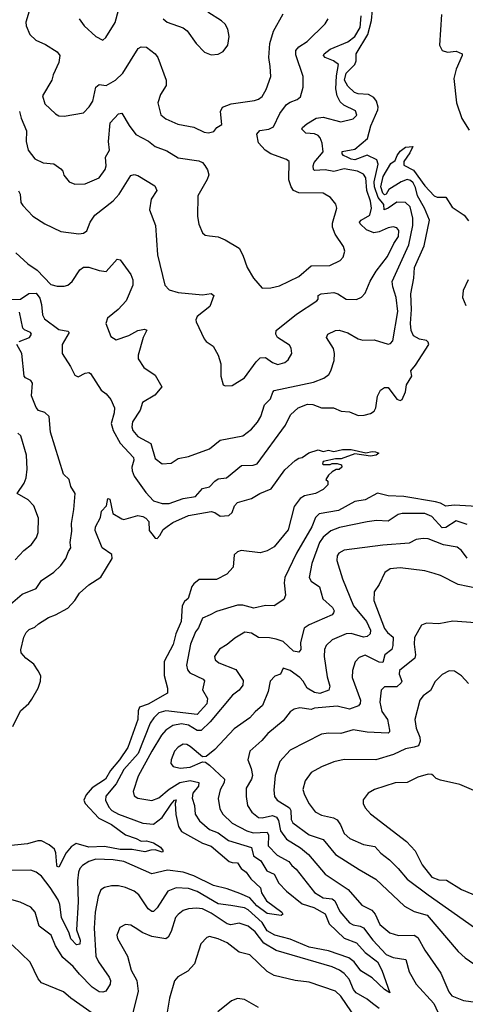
# Model space of a CAD drawing. Extents: x 1933546 to 2138868, y 524910 to 667279.
# Tile 314 of 466: x 2022780 to 2025326, y 648640 to 654260. Entities that reach past the tile are written whole.
import ezdxf

# ---------------------------------------------------------------- set-up
doc = ezdxf.new("R2010")
doc.units = 0

msp = doc.modelspace()

# ---------------------------------------------------------------- linework, layer by layer
at = {"layer": '0CON10XD'}
for points in [[(2022846.9, 654346.9), (2022815.6, 654245), (2022816.9, 654225), (2022839.4, 654175), (2022873.2, 654143.2), (2022928.3, 654118.3), (2022995, 654075.6), (2023010.8, 654055), (2023004.6, 654015), (2022971.9, 653945), (2022964.3, 653915), (2022911.1, 653825), (2022925, 653780), (2022985, 653722), (2023005, 653710.8), (2023035, 653709.2), (2023145, 653728), (2023177.9, 653762.1), (2023197.9, 653795), (2023215.8, 653875), (2023235, 653890.6), (2023274.1, 653884.1), (2023328.1, 653915), (2023369.1, 653955), (2023457.5, 654095), (2023475, 654105.7), (2023505, 654102.9), (2023554.7, 654064.7), (2023570.5, 654045), (2023618.1, 653915), (2023616.7, 653885), (2023585, 653833.8), (2023568.9, 653785), (2023587.4, 653717.4), (2023615.8, 653695), (2023683.6, 653663.6), (2023775, 653646.7), (2023835, 653618), (2023860, 653615), (2023888.9, 653621.1), (2023907.5, 653645), (2023935, 653662.5), (2023927.5, 653735), (2023939.2, 653760.8), (2023989.5, 653780.5), (2024122, 653798), (2024145, 653805.7), (2024165, 653820.8), (2024188.5, 653861.5), (2024214.5, 653935), (2024212, 653992), (2024203.8, 654045), (2024209.2, 654125), (2024230, 654195), (2024285, 654293.3)], [(2023120.8, 654265), (2023149.2, 654225), (2023215, 654163.8), (2023255, 654143.3), (2023272.3, 654157.7), (2023325.5, 654244.5), (2023345.7, 654315)], [(2023600, 654265), (2023623.8, 654245), (2023715, 654213.8), (2023736.4, 654196.4), (2023789.2, 654125), (2023836.7, 654075), (2023875, 654058.8), (2023915, 654063.8), (2023942.5, 654077.5), (2023969.2, 654115), (2023977.5, 654165), (2023970, 654205), (2023954.1, 654234.1), (2023934.2, 654254.2), (2023855, 654302.5)], [(2024475, 653698), (2024515, 653702.8), (2024615, 653677.1), (2024686.2, 653693.8), (2024707.5, 653715), (2024699.7, 653739.7), (2024632.3, 653772.3), (2024612, 653792), (2024594.5, 653825), (2024586.2, 653865), (2024590.3, 653939.7), (2024601.5, 654005), (2024573.5, 654025), (2024525, 654044.1), (2024517.1, 654055), (2024520.8, 654065), (2024555, 654091.8), (2024655, 654133.3), (2024695, 654163.5), (2024724.7, 654215), (2024731.8, 654281.8)], [(2024655, 653474.3), (2024630, 653485), (2024622.5, 653495), (2024623.2, 653506.8), (2024695, 653521.2), (2024768, 653582), (2024787.4, 653655), (2024826.4, 653745), (2024828.4, 653761.6), (2024819.6, 653795), (2024804.3, 653815), (2024773.1, 653833.1), (2024715, 653837.2), (2024694.1, 653844.1), (2024655, 653881.5), (2024636.5, 653915), (2024645.5, 653955), (2024695.5, 654005), (2024702.4, 654025), (2024702.5, 654065), (2024769.5, 654175), (2024790.6, 654255), (2024795.8, 654315.8)], [(2025190, 654290), (2025179.6, 654115), (2025194.1, 654084.1), (2025224.5, 654075.5), (2025275, 654080.8), (2025308, 654065), (2025308.8, 654055), (2025273.1, 653976.9), (2025260.4, 653925), (2025276.5, 653785), (2025306, 653696), (2025348.5, 653628.5)], [(2022780, 653735), (2022788.2, 653698.2), (2022818.8, 653625), (2022818.2, 653565), (2022828.1, 653515), (2022866.2, 653465), (2022915, 653443.3), (2022975, 653437.1), (2023015, 653409.2), (2023027.5, 653395), (2023033, 653373), (2023064, 653335), (2023095, 653320.6), (2023155, 653322.5), (2023235, 653357.8), (2023269.1, 653405), (2023274.3, 653425), (2023270, 653475), (2023293.2, 653515), (2023287.5, 653565), (2023298.2, 653671.8), (2023345, 653722.5), (2023365, 653726.2), (2023405.3, 653655.3), (2023445, 653604.6), (2023516.1, 653566.1), (2023555, 653536.1), (2023621.1, 653511.1), (2023685, 653471.2), (2023804.5, 653454.5), (2023824.5, 653444.5), (2023837.9, 653427.9), (2023853.7, 653403.7), (2023860.5, 653375), (2023851.5, 653348.5), (2023798.6, 653255), (2023795.7, 653135.7), (2023803.5, 653093.5), (2023824.2, 653044.2), (2023840.5, 653030.5), (2023865, 653026), (2023915, 653020), (2023955, 653004), (2024034, 652955), (2024056.2, 652916.2), (2024080.8, 652845), (2024116, 652785), (2024165, 652728), (2024215, 652730), (2024265, 652740.8), (2024375.8, 652794.2), (2024446.2, 652855), (2024553.1, 652856.9), (2024611.4, 652885), (2024628.1, 652905), (2024637.9, 652937.9), (2024631.1, 652965), (2024582.9, 653035), (2024568.5, 653075), (2024567.6, 653097.6), (2024591.4, 653185), (2024586.4, 653206.4), (2024556, 653245), (2024515, 653269.4), (2024375, 653272.1), (2024345.2, 653285.2), (2024331.3, 653305), (2024318.2, 653345), (2024320.3, 653450.3), (2024305, 653462.5), (2024215, 653494.4), (2024182.9, 653515), (2024145, 653558), (2024135, 653607.5), (2024151.8, 653628.2), (2024204.1, 653635.9), (2024231.3, 653648.7), (2024266.8, 653725), (2024304.4, 653775), (2024325, 653789.6), (2024366.1, 653803.9), (2024385, 653820), (2024399.6, 653875), (2024400.5, 653935), (2024358.7, 654058.7), (2024358.7, 654085), (2024375, 654104.6), (2024423.3, 654135), (2024525, 654235.7), (2024542.5, 654265)], [(2022773.6, 653283.6), (2022783.8, 653263.8), (2022787.4, 653217.4), (2022798.5, 653198.5), (2022855, 653139.2), (2022925, 653094.3), (2023015, 653051.4), (2023117.7, 653037.7), (2023145, 653042), (2023163.3, 653055), (2023182.5, 653105), (2023209.4, 653145), (2023315, 653225.5), (2023349.1, 653265), (2023415, 653370), (2023435, 653375.8), (2023455, 653370.8), (2023551.7, 653311.7), (2023564.2, 653285), (2023531.9, 653235), (2023521.4, 653175), (2023556.5, 653085), (2023568.3, 652918.3), (2023610, 652745), (2023635, 652717.5), (2023685, 652702.2), (2023825, 652688.5), (2023875, 652697.1), (2023890, 652685), (2023866.8, 652623.2), (2023794, 652565), (2023786.4, 652546.4), (2023788.8, 652535), (2023835, 652437.5), (2023845, 652423.8), (2023885.8, 652395.8), (2023914, 652345), (2023930, 652295), (2023928.8, 652225), (2023942.5, 652175), (2023955, 652170), (2023995, 652171.2), (2024065, 652216.2), (2024132.2, 652307.8), (2024155, 652329.2), (2024185, 652331.9), (2024225, 652302.7), (2024255, 652291.5), (2024295, 652303.3), (2024315, 652318.6), (2024335.6, 652355), (2024331.9, 652385), (2024321.2, 652401.2), (2024252.9, 652445), (2024242.9, 652465), (2024245.8, 652485), (2024361.8, 652578.2), (2024478.8, 652655), (2024486.2, 652665), (2024485, 652686.2), (2024502.5, 652695), (2024575, 652702.3), (2024598.1, 652695), (2024645, 652664.4), (2024705, 652662.5), (2024733, 652677), (2024755, 652698), (2024783, 652767), (2024816.1, 652823.9), (2024881.6, 652908.4), (2024917.4, 652982.6), (2024945, 653022.2), (2024946, 653056), (2024935, 653072), (2024915, 653077.8), (2024885, 653072.5), (2024835, 653048.2), (2024803.7, 653043.7), (2024761.3, 653061.3), (2024726.4, 653095), (2024722.5, 653105), (2024730.5, 653115), (2024780.7, 653145), (2024790.8, 653185), (2024785.3, 653225), (2024764.1, 653285), (2024758.1, 653358.1), (2024745, 653377.8), (2024710, 653395), (2024635, 653408.3), (2024575, 653393.7), (2024525, 653403.8), (2024465, 653400), (2024458.6, 653405), (2024456.8, 653425), (2024463.7, 653445), (2024514.6, 653505), (2024508.7, 653555), (2024497.7, 653585), (2024485, 653599.6), (2024465, 653608.7), (2024415, 653611.8), (2024392.9, 653635), (2024396, 653645), (2024421.5, 653665), (2024475, 653698)], [(2022725, 652662.5), (2022785, 652664), (2022833, 652697), (2022875, 652699.2), (2022895, 652670), (2022905.2, 652635), (2022910, 652575), (2022922.4, 652552.4), (2023005, 652491.5), (2023055, 652482.5), (2023064, 652475), (2023023.8, 652405), (2023023.6, 652353.6), (2023071.1, 652281.1), (2023095, 652231.2), (2023115, 652222), (2023155, 652241.9), (2023175, 652245.8), (2023185, 652241.2), (2023245.5, 652145.5), (2023274.4, 652124.4), (2023301.7, 652091.7), (2023321.3, 652045), (2023320.4, 652015), (2023304.1, 651955.9), (2023315.2, 651915), (2023355, 651841.9), (2023431.3, 651761.3), (2023432.4, 651745), (2023420.5, 651705), (2023422.8, 651685), (2023435.4, 651655), (2023501.9, 651561.9), (2023545, 651513.6), (2023595, 651497.5), (2023635, 651499.2), (2023715, 651527.5), (2023785, 651538), (2023825, 651584.4), (2023865, 651592.7), (2023895, 651626.5), (2023915, 651638.8), (2023962.5, 651645), (2024048, 651715), (2024115, 651717.5), (2024137.5, 651725), (2024298.2, 651945), (2024328.1, 652005), (2024370.8, 652045), (2024425, 652064.5), (2024455, 652063.5), (2024505, 652044.6), (2024572.5, 652045), (2024616.7, 652025), (2024665, 652021.8), (2024715, 652000.6), (2024748.3, 652001.7), (2024785, 652012.2), (2024805.6, 652025), (2024815.4, 652045), (2024825, 652111.2), (2024842.5, 652145), (2024865, 652160.5), (2024885, 652160), (2024935, 652094.2), (2024955, 652085.8), (2024965, 652092), (2024985.4, 652135), (2024990.8, 652175), (2025020.8, 652225), (2025014.4, 652255), (2025042.5, 652287.5), (2025117.1, 652405), (2025115, 652420), (2025105, 652428.9), (2025065, 652435.5), (2025030, 652455), (2025016.9, 652485), (2025012.9, 652525), (2025019.2, 652605), (2025015.3, 652695), (2025031.8, 652785), (2025035.5, 652845), (2025090.3, 652969.7), (2025121.4, 653115), (2025093.6, 653185), (2025053, 653255), (2025042.1, 653302.1), (2025028, 653328), (2025012.4, 653342.4), (2024995, 653348.4), (2024959.2, 653335), (2024888.9, 653291.1), (2024874.2, 653265), (2024865, 653260.8), (2024855, 653270.6), (2024842.9, 653305), (2024857.8, 653365), (2024900.4, 653439.6), (2024925, 653456.2), (2024936.2, 653485), (2024955, 653509.5), (2024985, 653532.7), (2025026.7, 653536.7), (2025009.7, 653500.3), (2024975, 653450), (2024975, 653430), (2025030.4, 653400.4), (2025095, 653312), (2025148.8, 653255), (2025165, 653246.2), (2025215, 653246.7), (2025250.6, 653190.6), (2025320, 653145), (2025345, 653111.5)], [(2022758.3, 652928.3), (2022826.3, 652866.3), (2022879.6, 652829.6), (2022958.2, 652748.2), (2022995, 652738.5), (2023035, 652738.5), (2023054.7, 652745.3), (2023079.4, 652765), (2023125, 652832.5), (2023145, 652848.1), (2023175, 652848), (2023235, 652828), (2023275, 652823.3), (2023337, 652893), (2023355, 652890), (2023415.8, 652805), (2023427.5, 652775), (2023427.5, 652745), (2023388.2, 652655), (2023343.6, 652605), (2023282.9, 652557.1), (2023273.1, 652525), (2023302, 652452), (2023332.5, 652432.5), (2023405, 652458.2), (2023455, 652485.9), (2023493, 652493), (2023506.9, 652486.9), (2023486.1, 652445), (2023457.5, 652345), (2023457.1, 652325), (2023490, 652275), (2023555, 652230), (2023591.9, 652165), (2023553.5, 652116.5), (2023483.1, 652075), (2023468.1, 652031.9), (2023425.4, 651965), (2023420.9, 651935), (2023426.7, 651915), (2023455, 651880.6), (2023530.3, 651840.3), (2023554.4, 651755), (2023594.6, 651724.6), (2023645, 651729.4), (2023685, 651755.6), (2023745, 651766.9), (2023865, 651810.6), (2023925, 651859.4), (2024056, 651885), (2024105, 651921.9), (2024138.3, 651961.7), (2024159.1, 651995), (2024178.5, 652061.5), (2024213.4, 652096.6), (2024226.2, 652133.8), (2024235, 652142.5), (2024458.3, 652191.7), (2024517.2, 652212.8), (2024546.2, 652233.8), (2024558.9, 652255), (2024576.7, 652315), (2024578.9, 652355), (2024572.6, 652382.6), (2024534, 652445), (2024541.2, 652465), (2024585, 652485.5), (2024605, 652488.2), (2024655, 652473.2), (2024715, 652437.9), (2024741.5, 652431.5), (2024805, 652432.9), (2024885, 652408.1), (2024898.9, 652411.1), (2024912.6, 652427.4), (2024940, 652595), (2024931.6, 652675), (2024911.6, 652735), (2024909.1, 652765), (2025003.4, 652975), (2025025.6, 653084.4), (2025027, 653127), (2025011.1, 653191.1), (2024985, 653215.7), (2024935, 653217.6), (2024885, 653183.4), (2024862.5, 653175), (2024861.5, 653205), (2024829.3, 653245), (2024806.9, 653305), (2024806.2, 653335), (2024828.7, 653435), (2024820.8, 653460.7), (2024765, 653485.9), (2024695, 653460.9), (2024675, 653463.3), (2024655, 653474.3)], [(2025343.1, 652775), (2025314, 652715), (2025310, 652675), (2025329.3, 652629.3)], [(2022776.9, 652423.1), (2022835.8, 652445), (2022848.5, 652465), (2022842.9, 652475), (2022808.7, 652488.7), (2022799, 652499), (2022779.9, 652589.9)], [(2023060, 651225), (2023073.1, 651245), (2023069.4, 651275), (2023079.3, 651340.7), (2023076.4, 651385), (2023090.4, 651465), (2023097.3, 651555), (2023072.1, 651595), (2023063.3, 651635), (2023031.4, 651665), (2022957.5, 651905), (2022948.9, 651995), (2022925, 652018.6), (2022888.4, 652028.4), (2022875, 652045.4), (2022848, 652112), (2022854.4, 652185), (2022845, 652200.8), (2022814, 652215), (2022805.5, 652225.5), (2022791.9, 652355), (2022764.2, 652405)], [(2022754, 651176), (2022805, 651230), (2022848.9, 651265), (2022876.7, 651305), (2022887, 651333), (2022887.9, 651415), (2022861.5, 651485), (2022828.9, 651518.9), (2022766, 651555), (2022806.5, 651615), (2022816.7, 651645), (2022823.5, 651695), (2022818.9, 651775), (2022787.5, 651885), (2022769.7, 651899.7)], [(2022741.1, 650225), (2022786, 650314), (2022833, 650357), (2022849.3, 650380.7), (2022886.4, 650445), (2022899.4, 650485), (2022900.7, 650515), (2022886.7, 650543.3), (2022860.5, 650580.5), (2022816, 650615), (2022788.8, 650645), (2022786.4, 650663.6), (2022803.3, 650735), (2022817.7, 650762.3), (2022835, 650778.8), (2022867.3, 650792.7), (2022887.7, 650812.3), (2022945, 650848), (2022985, 650862), (2023055, 650901.2), (2023095.6, 650944.4), (2023123, 650987), (2023175, 651033.3), (2023245, 651077.5), (2023309.5, 651185), (2023307.1, 651207.1), (2023251.9, 651245), (2023211.4, 651345), (2023214.3, 651365.7), (2023242.3, 651417.7), (2023248, 651455), (2023276.2, 651485), (2023283.2, 651526.8), (2023295, 651523.3), (2023311.8, 651441.8), (2023365, 651410), (2023375, 651406.7), (2023455, 651429.6), (2023483.8, 651425), (2023501.4, 651415), (2023518.9, 651395), (2023520.5, 651345), (2023535, 651324.5), (2023555, 651300.8), (2023565, 651299.4), (2023581.5, 651315), (2023601, 651349), (2023622.2, 651367.8), (2023655, 651389), (2023745, 651429.8), (2023875, 651452.7), (2023895, 651447.8), (2023925, 651425.8), (2023975, 651430), (2023995, 651446.2), (2024007.5, 651485), (2024025, 651504.2), (2024105, 651526.9), (2024152, 651555), (2024217.3, 651582.7), (2024295, 651690), (2024355, 651743.3), (2024375, 651757.5), (2024395, 651760), (2024431.9, 651788.1), (2024485, 651804), (2024515, 651796), (2024545, 651802.5), (2024575, 651796), (2024625, 651805.7), (2024675, 651805.8), (2024758.3, 651788.3), (2024794.5, 651795.5), (2024812.7, 651792.7), (2024832.5, 651785), (2024817.5, 651775), (2024785, 651768), (2024695, 651781.2), (2024616.4, 651753.6), (2024585, 651753.3), (2024515, 651737.5), (2024510, 651725), (2024515, 651720), (2024555, 651720), (2024565, 651727.5), (2024595, 651727.5), (2024618.3, 651718.3), (2024620, 651705), (2024605, 651692.5), (2024588.3, 651691.7), (2024565, 651680), (2024545, 651660), (2024530, 651635), (2024540, 651625), (2024540, 651605), (2024515, 651577.5), (2024470, 651555), (2024407.9, 651542.1), (2024382.6, 651527.4), (2024349.5, 651480.5), (2024315, 651347.5), (2024235, 651251.2), (2024195, 651228.8), (2024155, 651216.2), (2024045, 651230), (2024025, 651223.3), (2024006.7, 651205), (2024000.8, 651135), (2023963.3, 651095), (2023905, 651064.3), (2023805, 651064.5), (2023775, 651040.5), (2023764.5, 651025), (2023743.4, 650956.6), (2023721.4, 650938.6), (2023708.3, 650915), (2023702.5, 650825), (2023672.2, 650755), (2023657.5, 650692.5), (2023606.1, 650596.1)], [(2025425, 651478.9), (2025262.1, 651487.9), (2025215, 651482.8), (2025185, 651500.3), (2025156.9, 651506.9), (2024975, 651538.5), (2024885, 651541.8), (2024825, 651557.4), (2024755, 651519.2), (2024695, 651509.1), (2024601.6, 651458.4), (2024490.8, 651439.2), (2024470.7, 651419.3), (2024449.4, 651365), (2024362.1, 651215), (2024294.7, 651075), (2024290.7, 651045), (2024300, 650975), (2024289.1, 650950.9), (2024235, 650914.2), (2024185, 650916.4), (2024118.5, 650901.5), (2024055, 650917.7), (2024025, 650917.1), (2023905, 650882.3), (2023868, 650862), (2023825, 650844.4), (2023801.2, 650788.8), (2023784.5, 650765.5), (2023755.8, 650695), (2023733.1, 650575), (2023738.9, 650548.9), (2023752.6, 650532.6), (2023829.2, 650495), (2023836.2, 650486.2), (2023824.6, 650435), (2023853.4, 650385), (2023849.2, 650355), (2023795, 650293.8), (2023615, 650315.7), (2023576.1, 650303.9), (2023547.6, 650275), (2023526.2, 650243.8), (2023457.9, 650072.1), (2023375, 649980.3), (2023331.5, 649898.5), (2023272.5, 649827.5), (2023270.9, 649805), (2023289.7, 649765), (2023307.9, 649745), (2023345.2, 649725.2), (2023485, 649674.2), (2023545, 649668.2), (2023593.8, 649706.2), (2023645, 649782.8), (2023665, 649804.2), (2023675, 649806), (2023669.7, 649785), (2023673.3, 649723.3), (2023687.6, 649655), (2023705, 649626.1), (2023825, 649558.8), (2023875, 649541.9), (2023978.1, 649455), (2023995, 649448.2), (2024025, 649447.8), (2024045, 649414.5), (2024075, 649393.8), (2024100.5, 649355), (2024155.5, 649305), (2024162.9, 649275), (2024190, 649230), (2024278.6, 649165), (2024284, 649155), (2024274.1, 649145.9), (2024195, 649158.4), (2024135, 649202.6), (2024095, 649246.8), (2024038.4, 649271.6), (2023965, 649298.5), (2023887.2, 649317.2), (2023775, 649373.4), (2023715, 649393.9), (2023625, 649404.7), (2023535, 649385.3), (2023376, 649455), (2023315, 649464.7), (2023215, 649468.5), (2023175, 649455.4), (2023138.8, 649431.2), (2023123.6, 649415), (2023116, 649394), (2023111.4, 649345), (2023114.8, 649225), (2023104.8, 649065), (2023125.8, 649005), (2023125, 648982.9), (2023105, 648978.5), (2023072.4, 649012.4), (2023063, 649045), (2023020.2, 649135), (2023009, 649209), (2023000, 649235), (2022955, 649307.1), (2022905, 649371.9), (2022875, 649393.3), (2022845, 649404.4), (2022725, 649402.7)], [(2025337.5, 651377.5), (2025275, 651398.8), (2025215, 651360.4), (2025195, 651359.6), (2025135, 651423.4), (2025095, 651441.9), (2024965, 651441.2), (2024943.1, 651435), (2024885, 651397.1), (2024819.1, 651400.9), (2024765, 651393.9), (2024608.2, 651361.8), (2024558, 651342), (2024514.4, 651305.6), (2024494.1, 651275.9), (2024449.2, 651155), (2024434.5, 651075), (2024445.6, 651055), (2024493, 651023), (2024512.1, 650955), (2024567.8, 650905), (2024576.9, 650885), (2024574, 650875), (2024565, 650863.1), (2024434.1, 650805.9), (2024405, 650786.2), (2024384.6, 650705), (2024387.1, 650665), (2024375, 650650), (2024345, 650656.1), (2024285, 650710.5), (2024245, 650724.3), (2024208.5, 650731.5), (2024145, 650733.1), (2024105, 650758.1), (2024067, 650763), (2024009.5, 650730.5), (2023965, 650692.9), (2023922.9, 650667.1), (2023894.4, 650625), (2023896.9, 650605), (2023918.3, 650588.3), (2024015, 650551.1), (2024057.6, 650487.6), (2024055, 650461.1), (2024035, 650432.7), (2023996.9, 650405), (2023868.4, 650251.6), (2023818.2, 650201.8), (2023795, 650201.6), (2023745, 650233.9), (2023705, 650240.2), (2023655, 650230.7), (2023616.2, 650205), (2023590.6, 650175), (2023535, 650083.8), (2023458.3, 649941.7), (2023429.5, 649855), (2023435, 649829.2), (2023456.3, 649816.3), (2023535, 649803.6), (2023575, 649818.9), (2023635, 649868.2), (2023695, 649905.6), (2023755, 649916.3), (2023803.1, 649905), (2023801.8, 649885), (2023769.2, 649845), (2023766, 649816), (2023778.7, 649775), (2023783.8, 649725), (2023807.1, 649687.1), (2023865, 649637.2), (2023915, 649618.4), (2023972.5, 649575), (2024104.8, 649534.8), (2024116.5, 649486.5), (2024158.9, 649458.9), (2024192, 649402), (2024235, 649382.7), (2024261.8, 649331.8), (2024305, 649285.6), (2024395, 649213), (2024461.7, 649191.7), (2024526.4, 649156.4), (2024549, 649099), (2024635, 649017.3), (2024705, 648990.7), (2024755, 648934.4), (2024825, 648881.3), (2024850, 648835), (2024895, 648704.2), (2024865, 648724), (2024795, 648791.2), (2024730.1, 648830.1), (2024691.2, 648881.2), (2024661.8, 648905), (2024545, 648945.2), (2024433.4, 648966.6), (2024325, 649011.8), (2024237.3, 649035), (2024195, 649059.7), (2024165, 649106.1), (2024085, 649179.8), (2024065, 649189.5), (2023986.3, 649203.7), (2023915, 649213.5), (2023795, 649284.4), (2023745, 649300), (2023675, 649305.3), (2023627.5, 649285), (2023565, 649189.5), (2023545, 649168.9), (2023535, 649168.5), (2023514.5, 649185), (2023460.5, 649265), (2023434.7, 649284.7), (2023385, 649307.1), (2023345, 649316.4), (2023305, 649316.4), (2023265, 649307.3), (2023245, 649292.9), (2023228.7, 649255), (2023211.2, 649165), (2023205.8, 649075), (2023215.9, 648915), (2023231.5, 648881.5), (2023292.5, 648795), (2023300, 648775), (2023297.1, 648755), (2023273.3, 648715), (2023255, 648708.1), (2023235, 648711.5), (2023195, 648736.5), (2023122.5, 648812.5), (2023085.4, 648855), (2023026.1, 648906.1), (2022984.3, 648974.3), (2022959.5, 649035), (2022891.9, 649085), (2022868.6, 649165), (2022845, 649194.2), (2022782.8, 649222.8), (2022735, 649235.4)], [(2025336.3, 651186.3), (2025305, 651230), (2025279.1, 651249.1), (2025201.8, 651261.8), (2025115, 651296.1), (2025085, 651297.9), (2025045, 651292.1), (2025005, 651272.5), (2024855, 651260.9), (2024635, 651231.8), (2024603.3, 651215), (2024595, 651200), (2024592.7, 651172.7), (2024625, 651068.8), (2024687.6, 650915), (2024761.1, 650825), (2024783.8, 650775), (2024783.3, 650755), (2024765, 650739.5), (2024745, 650735.4), (2024675, 650755.8), (2024645.3, 650754.7), (2024565, 650720), (2024531.7, 650688.3), (2024521.2, 650665), (2024519.3, 650625), (2024538, 650508), (2024552.5, 650455), (2024546.9, 650433.1), (2024495, 650414.2), (2024465, 650418.9), (2024423.8, 650445), (2024400.5, 650485), (2024380.7, 650505), (2024325, 650544.5), (2024285, 650559.2), (2024270, 650525), (2024237.8, 650512.2), (2024211.4, 650485), (2024199.1, 650425), (2024167.9, 650345), (2024125, 650309.1), (2024095, 650274.5), (2024005, 650212.5), (2023895, 650094.4), (2023845, 650053.3), (2023825, 650052.5), (2023755, 650112), (2023735, 650122.3), (2023715, 650123.6), (2023685, 650106.5), (2023665.5, 650085), (2023645.6, 650035), (2023644.3, 650015), (2023657.6, 649997.6), (2023697.5, 649987.5), (2023755, 649993.8), (2023825, 650024.2), (2023842.5, 650022.5), (2023864.6, 650004.6), (2023950.5, 649925), (2023948.9, 649905), (2023925, 649863.8), (2023914.6, 649814.6), (2023924.6, 649755), (2023940.8, 649725), (2023995, 649673.4), (2024079, 649629), (2024115, 649619.2), (2024195, 649621.5), (2024201.4, 649605), (2024199.7, 649545), (2024251.1, 649491.1), (2024317.7, 649455), (2024335, 649431.5), (2024360.8, 649410.9), (2024465, 649277.3), (2024515, 649248.1), (2024565, 649241.5), (2024580.8, 649230.8), (2024608.6, 649168.6), (2024665, 649105.4), (2024685, 649092.9), (2024726.2, 649086.2), (2024745, 649075.3), (2024797.5, 649005), (2024875, 648923.9), (2024915, 648907.2), (2024985.9, 648895.9), (2025005.6, 648825.6), (2025046.2, 648755), (2025146, 648645), (2025169.2, 648595)], [(2022727.2, 650922.8), (2022795, 650980.4), (2022875, 651013.3), (2022905, 651059.2), (2022975, 651106.9), (2023015, 651144.4), (2023044.4, 651185), (2023060, 651225)], [(2025395, 651012.7), (2025285, 651035.6), (2025185, 651086.9), (2025147.9, 651097.9), (2025095, 651114.4), (2024955, 651131.1), (2024896.7, 651125), (2024866.3, 651103.7), (2024833.7, 651036.3), (2024805.7, 650995), (2024803.9, 650945), (2024865.2, 650785), (2024881, 650761), (2024913.5, 650735), (2024912.3, 650687.7), (2024905.6, 650664.4), (2024866.9, 650635), (2024855, 650590.8), (2024835, 650592.9), (2024755, 650633.2), (2024720.7, 650619.3), (2024696.2, 650593.8), (2024682.5, 650545), (2024680.4, 650505), (2024727.2, 650375), (2024725, 650356.2), (2024716.4, 650343.6), (2024665, 650323.7), (2024595, 650340.5), (2024465, 650330), (2024445, 650323.3), (2024381.3, 650331.3), (2024348.8, 650325), (2024325, 650308.6), (2024285, 650258.1), (2024197.5, 650185), (2024163.3, 650145), (2024095, 650083.8), (2024083.6, 650035), (2024102.9, 649985), (2024110, 649945), (2024105.2, 649924.8), (2024075, 649872.5), (2024073.8, 649825), (2024082.9, 649775), (2024106.2, 649736.2), (2024145, 649706), (2024165, 649704.2), (2024225, 649716.8), (2024248.4, 649708.4), (2024258.4, 649688.4), (2024269.9, 649629.9), (2024305, 649582), (2024385, 649533.1), (2024431.2, 649495), (2024525, 649383.1), (2024656.5, 649295), (2024735, 649205.5), (2024792.5, 649177.5), (2024810.8, 649155), (2024837.8, 649095), (2024895, 649046.7), (2024945, 649032), (2025035, 649034.6), (2025055, 649020.9), (2025095, 648949.4), (2025187.4, 648817.4), (2025231.5, 648711.5), (2025248.8, 648688.8), (2025315, 648660.9), (2025415, 648647.6)], [(2025385, 650817.8), (2025255, 650827.5), (2025175, 650811.9), (2025104.2, 650815.8), (2025075.6, 650804.4), (2025036.1, 650733.9), (2025033.2, 650695), (2025042.3, 650635), (2025037.5, 650615), (2024950.9, 650545), (2024948.9, 650525), (2024963.1, 650485), (2024960, 650475), (2024935, 650452.5), (2024865, 650451.4), (2024846.4, 650433.6), (2024838.9, 650365), (2024849.3, 650310.7), (2024882.3, 650265), (2024893.3, 650205), (2024892.9, 650195), (2024885, 650188.1), (2024765, 650193.1), (2024685, 650205.4), (2024615.3, 650184.7), (2024545, 650187.9), (2024505, 650181.5), (2024325, 650089.4), (2024267.3, 650025), (2024240.8, 649945), (2024232.8, 649862.8), (2024235.5, 649825), (2024251.5, 649805), (2024321.2, 649761.2), (2024328.7, 649745), (2024330.8, 649695), (2024341.8, 649675), (2024435, 649607.3), (2024515, 649580), (2024583.8, 649495), (2024719.5, 649409.5), (2024815, 649353.6), (2024979.8, 649199.8), (2025035, 649168.9), (2025108.1, 649148.1), (2025285, 648941.9), (2025325, 648905.8), (2025425, 648835.7)], [(2023606.1, 650596.1), (2023605.7, 650515.7), (2023624.3, 650445), (2023625.6, 650415), (2023515, 650353), (2023464.7, 650335), (2023456.8, 650315), (2023456.3, 650265), (2023399.3, 650105), (2023351.6, 650035), (2023299, 649975), (2023271.5, 649925), (2023195, 649876), (2023160, 649835), (2023147.5, 649805), (2023154.7, 649785), (2023232.6, 649702.6), (2023305, 649665.7), (2023385, 649607.2), (2023446.5, 649586.5), (2023475, 649570), (2023505, 649572), (2023545, 649562.2), (2023585, 649536.4), (2023599.4, 649515), (2023595, 649508), (2023555, 649520.9), (2023530.2, 649519.8), (2023495, 649509.5), (2023423.4, 649523.4), (2023355, 649522.4), (2023265, 649540.9), (2023175, 649537.1), (2023103, 649557), (2023075, 649538), (2023046.5, 649503.5), (2023005, 649422), (2022995, 649426), (2022992.5, 649435), (2022987.4, 649505), (2022979.4, 649525), (2022949.9, 649549.9), (2022905, 649573.2), (2022885, 649572.7), (2022824.7, 649554.7), (2022715, 649544.4)], [(2025345, 650471.1), (2025304.3, 650515), (2025265, 650540.8), (2025235, 650542.5), (2025195, 650521.4), (2025155, 650482.5), (2025128.2, 650431.8), (2025085, 650400), (2025066.7, 650375), (2025037.8, 650265), (2025045.4, 650215), (2025066.2, 650165), (2025068.9, 650141.1), (2025058, 650115), (2025033.5, 650106.5), (2024985, 650098.1), (2024915.3, 650064.7), (2024815.8, 650034.2), (2024635, 650036.9), (2024576, 650024), (2024505, 649995.5), (2024445, 649961.9), (2024411.8, 649915), (2024398.8, 649865), (2024407.1, 649835), (2024435, 649783.1), (2024468.2, 649738.2), (2024505, 649718.9), (2024573.9, 649703.9), (2024593.3, 649693.3), (2024613.7, 649663.7), (2024634.6, 649615), (2024666.3, 649586.3), (2024745, 649551.2), (2024810.1, 649540.1), (2024842.8, 649502.8), (2024892.5, 649465), (2024943.6, 649415), (2024994.3, 649354.3), (2025114.4, 649264.4), (2025495, 648996.2)], [(2025441.2, 649831.2), (2025295, 649894), (2025185, 649918.2), (2025159.4, 649929.4), (2025144.2, 649944.2), (2025135, 649951.2), (2025115, 649952.5), (2025055, 649935.5), (2024994.6, 649905.4), (2024926.2, 649903.8), (2024807.5, 649865), (2024771.2, 649845), (2024743.2, 649806.8), (2024742.9, 649785), (2024755, 649761.2), (2024785, 649726.2), (2024989.7, 649569.7), (2025039.1, 649515), (2025079.1, 649435), (2025135, 649366.2), (2025175, 649350.7), (2025218.2, 649348.2), (2025305, 649294.7), (2025445, 649235.4)], [(2024833.8, 648615), (2024795.6, 648645), (2024765, 648669.6), (2024702, 648705), (2024687.1, 648725), (2024663.4, 648783.4), (2024635, 648815.9), (2024607.5, 648835), (2024565, 648853.2), (2024245, 648947.1), (2024175, 648988.9), (2024125, 649052.5), (2024085, 649085.8), (2024035, 649103.2), (2023987.4, 649092.6), (2023965, 649098.3), (2023875, 649160), (2023825, 649183.8), (2023791.3, 649188.7), (2023744.7, 649185.3), (2023715, 649174.5), (2023685, 649151.9), (2023670, 649135), (2023646.4, 649055), (2023627.9, 649022.1), (2023615, 649012.7), (2023535, 649025.9), (2023479.5, 649049.5), (2023455, 649066.5), (2023415, 649091.4), (2023384.5, 649095.5), (2023352.3, 649077.7), (2023335.5, 649035), (2023339.5, 649015), (2023397.3, 648915), (2023418.2, 648835), (2023450, 648775), (2023457.5, 648715), (2023421.1, 648568.9)], [(2024704.6, 648555), (2024615, 648685.5), (2024585, 648714.6), (2024435, 648765.4), (2024355, 648776.2), (2024235, 648803.6), (2024195, 648826.4), (2024095, 648921.1), (2024035, 648937.1), (2023965, 648990.9), (2023915, 649013.8), (2023865, 649026.7), (2023849.7, 649020.3), (2023815.4, 648984.6), (2023778.8, 648871.2), (2023742, 648828), (2023684.5, 648795.5), (2023665.5, 648774.5), (2023635.6, 648675), (2023613.1, 648536.9)], [(2023195, 648589.5), (2023072.9, 648675), (2023031.1, 648711.1), (2022905, 648762.2), (2022885.4, 648785.4), (2022839.8, 648879.8), (2022738.3, 648978.3)], [(2024145, 648620.6), (2024065, 648667.5), (2024025, 648672.5), (2023990.3, 648659.7), (2023912.8, 648597.2)]]:
    msp.add_lwpolyline(points, dxfattribs=at)

doc.saveas('drawing.dxf')
